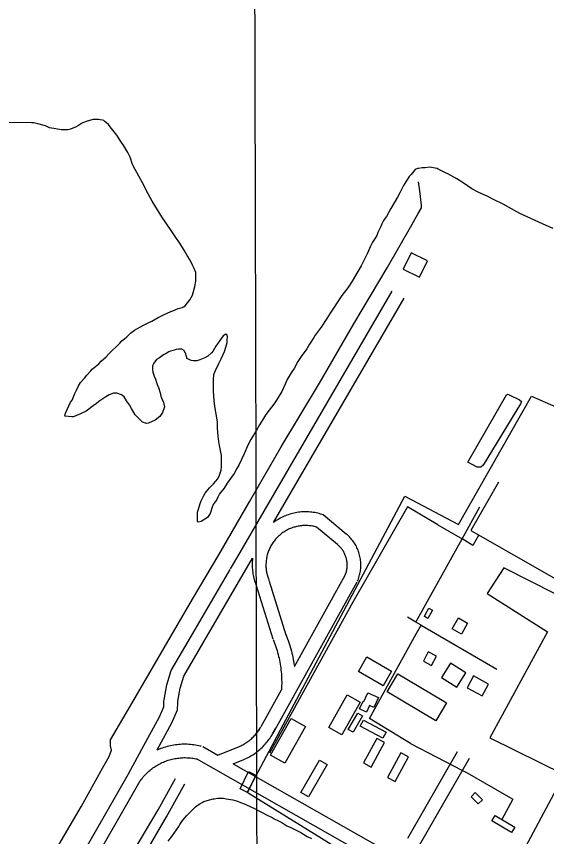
# Model space of a CAD drawing. Extents: x 3355677 to 3393573, y 612928 to 638357.
# Drawn here: x 3375058 to 3376220, y 625120 to 626916 of the extents above; entities that cross this region are included whole.
import ezdxf

# ---------------------------------------------------------------- set-up
doc = ezdxf.new("R2010")
doc.units = 0
for name, color, linetype in [('V-BLDG-OTLN', 7, 'Continuous'), ('V-GRID-MAJR', 7, 'Continuous'), ('V-RAIL-TRAK', 7, 'Continuous'), ('V-ROAD-CNTR', 7, 'Continuous'), ('V-SITE-OTLN', 7, 'Continuous'), ('V-SITE-VEGE', 7, 'Continuous'), ('V-TOPO-SHOR', 7, 'Continuous'), ('V-UTIL-LINE', 7, 'Continuous')]:
    doc.layers.add(name, color=color, linetype=linetype)

msp = doc.modelspace()

# ---------------------------------------------------------------- linework, layer by layer
at = {"layer": 'V-BLDG-OTLN'}
for points in [[(3375940.8, 626344.9), (3375958.7, 626380.7), (3375922.9, 626398.5), (3375905, 626362.7)], [(3375953.6, 625605.5), (3375961.6, 625620.3), (3375969.5, 625616.1), (3375959.5, 625597.5), (3375951.6, 625601.7)], [(3376012.5, 625575.2), (3376026.2, 625599.2), (3376046.5, 625587.6), (3376032.8, 625563.6)], [(3375960.3, 625524.5), (3375949.5, 625504), (3375967.4, 625494.6), (3375978.2, 625515.1)], [(3375861.5, 625450.5), (3375807.4, 625481.8), (3375825.8, 625513.5), (3375879.9, 625482.2)], [(3376008.8, 625499.7), (3375989.4, 625468.5), (3376023.1, 625447.5), (3376042.5, 625478.8)], [(3375976.5, 625373.6), (3375869.8, 625437.2), (3375893.2, 625476.4), (3375990.4, 625418.4), (3375999.9, 625412.8)], [(3376059.5, 625471.7), (3376045.5, 625445.8), (3376078, 625428.2), (3376092, 625454.1)], [(3375742.2, 625359), (3375782.6, 625430.5), (3375810.9, 625414.5), (3375770.5, 625343)], [(3375851.1, 625424.6), (3375841.2, 625402.8), (3375831.6, 625407.1), (3375825.1, 625392.8), (3375809.7, 625399.9), (3375817.3, 625416.5), (3375819.2, 625415.6), (3375828.1, 625435.1)], [(3375816.3, 625384.3), (3375795.7, 625348.4), (3375784.9, 625354.6), (3375805.5, 625390.5)], [(3375614.2, 625298.1), (3375659.6, 625378.9), (3375691, 625361.2), (3375645.6, 625280.5)], [(3375860.9, 625335.6), (3375811.2, 625362.1), (3375818.1, 625375.1), (3375867.8, 625348.6)], [(3375847.4, 625335.1), (3375818.3, 625281.2), (3375835.1, 625272.1), (3375864.2, 625326)], [(3375900, 625303.5), (3375870.9, 625249.7), (3375887.7, 625240.5), (3375916.8, 625294.4)], [(3375681.2, 625216.8), (3375722.1, 625287.4), (3375738.6, 625277.9), (3375697.7, 625207.2)], [(3375547.8, 625224.3), (3375566.2, 625262.4), (3375582.1, 625254.8), (3375563.7, 625216.6)], [(3376063.3, 625216.4), (3376079.1, 625200.6), (3376069.8, 625191.4), (3376054.1, 625207.2)], [(3376106.9, 625166.4), (3376149.9, 625140.9), (3376142.8, 625128.9), (3376099.8, 625154.4)]]:
    msp.add_lwpolyline(points, close=True, dxfattribs=at)
at = {"layer": 'V-GRID-MAJR'}
msp.add_spline([(3375602.4, 618353.4), (3375586.5, 624411.2), (3375570.6, 630472.5), (3375554.8, 636533.7), (3375554.8, 636537.2)], degree=3, dxfattribs=at)
at = {"layer": 'V-RAIL-TRAK'}
for points in [[(3374636.2, 623856.5), (3374649.8, 623887.1), (3374663.6, 623917.6), (3374677.7, 623948.1), (3374691.9, 623978.4), (3374706.5, 624008.6), (3374721.2, 624038.7), (3374736.2, 624068.6), (3374744.9, 624086.5), (3374753.9, 624104.2), (3374763.1, 624121.8), (3374772.5, 624139.2), (3374782.2, 624156.6), (3374836.7, 624255), (3374887.6, 624345.7), (3374950, 624455.7), (3375013.5, 624564.5), (3375074.2, 624671.7), (3375128.3, 624764.8), (3375182.5, 624862), (3375237.4, 624955.9), (3375312.4, 625085.2), (3375368.2, 625178.7), (3375405.9, 625247)], [(3375339.1, 625081.7), (3375386.7, 625163.1), (3375426.9, 625235.8)]]:
    msp.add_lwpolyline(points, dxfattribs=at)
at = {"layer": 'V-ROAD-CNTR'}
for points in [[(3375600.4, 625832.5), (3375881.4, 626314.4)], [(3375620.7, 625807.8), (3375907.3, 626299.3)], [(3375542.6, 625733.4), (3375600.4, 625832.5)], [(3375730.1, 625824.7), (3375724.3, 625826.4), (3375721.1, 625827.3), (3375718, 625828.1), (3375714.8, 625828.8), (3375711.5, 625829.5), (3375708.3, 625830), (3375705.1, 625830.4), (3375701.8, 625830.8), (3375698.5, 625831), (3375695.3, 625831.2), (3375692, 625831.2), (3375688.7, 625831.2), (3375685.5, 625831.1), (3375682.2, 625830.9), (3375678.9, 625830.6), (3375675.7, 625830.2), (3375672.4, 625829.7), (3375669.2, 625829.2), (3375666, 625828.5), (3375662.8, 625827.8), (3375659.7, 625826.9), (3375656.5, 625826), (3375653.4, 625825), (3375650.3, 625823.9), (3375647.3, 625822.7), (3375644.3, 625821.4), (3375641.3, 625820.1), (3375638.3, 625818.6), (3375635.4, 625817.1), (3375632.6, 625815.5), (3375629.8, 625813.8), (3375627, 625812.1), (3375620.7, 625807.8)], [(3375780.5, 625782.6), (3375730.1, 625824.7)], [(3375715.4, 625797.8), (3375715.8, 625797.7), (3375713.4, 625798.3), (3375711.1, 625798.9), (3375708.7, 625799.5), (3375706.3, 625799.9), (3375703.9, 625800.3), (3375701.5, 625800.6), (3375699.1, 625800.9), (3375696.6, 625801.1), (3375694.2, 625801.2), (3375691.8, 625801.2), (3375689.4, 625801.2), (3375686.9, 625801.1), (3375684.5, 625801), (3375682.1, 625800.8), (3375679.7, 625800.5), (3375677.3, 625800.1), (3375674.9, 625799.7), (3375672.5, 625799.2), (3375670.1, 625798.6), (3375667.8, 625798), (3375665.4, 625797.3), (3375663.1, 625796.6), (3375660.8, 625795.8), (3375658.6, 625794.9), (3375656.3, 625793.9), (3375654.1, 625792.9), (3375651.9, 625791.9), (3375649.8, 625790.7), (3375647.6, 625789.5), (3375645.5, 625788.3), (3375643.5, 625787), (3375641.5, 625785.6), (3375639.5, 625784.2), (3375637.6, 625782.7), (3375635.7, 625781.2), (3375633.8, 625779.6), (3375632, 625778), (3375630.3, 625776.3), (3375628.6, 625774.6), (3375626.9, 625772.8), (3375625.3, 625771), (3375623.7, 625769.1), (3375622.2, 625767.2), (3375620.8, 625765.2), (3375619.4, 625763.2), (3375618.1, 625761.2), (3375616.8, 625759.1), (3375615.5, 625757), (3375614.4, 625754.9), (3375613.3, 625752.7), (3375612.2, 625750.5), (3375611.3, 625748.3), (3375610.3, 625746), (3375609.5, 625743.8), (3375608.7, 625741.5), (3375608, 625739.1), (3375607.3, 625736.8), (3375606.7, 625734.4), (3375606.2, 625732.1), (3375605.7, 625729.7), (3375605.3, 625727.3), (3375605, 625724.9), (3375604.8, 625722.5), (3375604.6, 625720), (3375604.5, 625717.6), (3375604.4, 625715.2), (3375604.4, 625712.7), (3375604.5, 625710.3), (3375604.6, 625707.9), (3375604.9, 625705.5), (3375605.2, 625703), (3375605.5, 625700.6), (3375605.9, 625698.2), (3375606.4, 625695.9), (3375607, 625693.5), (3375607.6, 625691.1), (3375608.3, 625688.8), (3375609, 625686.5), (3375609.9, 625684.2), (3375610.8, 625681.9), (3375611.4, 625680.4)], [(3375761.3, 625759.6), (3375715.4, 625797.8)], [(3375805.2, 625679.4), (3375806.2, 625681.9), (3375807.3, 625684.6), (3375808.2, 625687.4), (3375809.1, 625690.1), (3375809.8, 625693), (3375810.5, 625695.8), (3375811.1, 625698.7), (3375811.6, 625701.5), (3375811.9, 625704.4), (3375812.2, 625707.3), (3375812.4, 625710.2), (3375812.5, 625713.1), (3375812.5, 625716.1), (3375812.4, 625719), (3375812.2, 625721.9), (3375811.9, 625724.8), (3375811.6, 625727.7), (3375811.1, 625730.6), (3375810.5, 625733.4), (3375809.8, 625736.3), (3375809.1, 625739.1), (3375808.2, 625741.9), (3375807.3, 625744.6), (3375806.2, 625747.3), (3375805.1, 625750), (3375803.9, 625752.7), (3375802.6, 625755.3), (3375801.2, 625757.9), (3375799.7, 625760.4), (3375798.2, 625762.8), (3375796.5, 625765.3), (3375794.8, 625767.6), (3375793, 625769.9), (3375791.2, 625772.2), (3375789.2, 625774.3), (3375787.2, 625776.5), (3375785.1, 625778.5), (3375783, 625780.5), (3375780.9, 625782.3), (3375780.4, 625782.7)], [(3375777.5, 625691), (3375778.4, 625693), (3375779.1, 625694.8), (3375779.7, 625696.6), (3375780.2, 625698.5), (3375780.7, 625700.3), (3375781.2, 625702.2), (3375781.6, 625704.1), (3375781.9, 625706), (3375782.1, 625707.9), (3375782.3, 625709.8), (3375782.5, 625711.7), (3375782.5, 625713.6), (3375782.5, 625715.6), (3375782.5, 625717.5), (3375782.3, 625719.4), (3375782.1, 625721.3), (3375781.9, 625723.2), (3375781.6, 625725.1), (3375781.2, 625727), (3375780.7, 625728.9), (3375780.2, 625730.8), (3375779.7, 625732.6), (3375779.1, 625734.4), (3375778.4, 625736.2), (3375777.6, 625738), (3375776.8, 625739.7), (3375776, 625741.5), (3375775, 625743.2), (3375774.1, 625744.8), (3375773.1, 625746.4), (3375772, 625748), (3375770.8, 625749.6), (3375769.7, 625751.1), (3375768.4, 625752.6), (3375767.1, 625754), (3375765.8, 625755.4), (3375764.5, 625756.8), (3375763, 625758.1), (3375761.5, 625759.4), (3375761.3, 625759.6)], [(3375526.8, 625706.3), (3375542.6, 625733.4)], [(3375469.2, 625547.8), (3375575, 625729.4)], [(3375575, 625729.4), (3375574.5, 625718.7), (3375574.4, 625715.4), (3375574.4, 625712.1), (3375574.5, 625708.9), (3375574.7, 625705.6), (3375575, 625702.3), (3375575.4, 625699.1), (3375575.9, 625695.8), (3375576.5, 625692.6), (3375577.1, 625689.4), (3375577.9, 625686.2), (3375578.7, 625683.1), (3375579.6, 625679.9), (3375580.6, 625676.8), (3375581.7, 625673.7), (3375582.9, 625670.7), (3375583.6, 625668.9)], [(3375444.2, 625564.6), (3375526, 625704.8)], [(3375611.8, 625679.1), (3375648.2, 625562)], [(3375620.1, 625346.7), (3375804.5, 625677.9)], [(3375666.9, 625492.5), (3375778.3, 625692.5)], [(3375583.2, 625670.2), (3375619.6, 625553.1)], [(3375381, 625416.5), (3375381.1, 625419.5), (3375386.9, 625452.5), (3375397, 625483.6), (3375444.2, 625564.6)], [(3375620, 625551.9), (3375621.7, 625547.8), (3375623.2, 625543.7), (3375624.7, 625539.6), (3375626.1, 625535.5), (3375627.5, 625531.4), (3375628.7, 625527.3), (3375629.9, 625523.1), (3375631, 625518.9), (3375632.1, 625514.7), (3375633.1, 625510.5), (3375634, 625506.2), (3375634.8, 625502), (3375635.6, 625497.7), (3375636.2, 625493.4), (3375636.8, 625489.2), (3375637.4, 625484.8), (3375637.8, 625480.5), (3375638.2, 625476.2), (3375638.5, 625471.9), (3375638.7, 625467.6), (3375638.9, 625463.2), (3375639, 625458.9), (3375639, 625454.6), (3375638.9, 625450.2), (3375638.8, 625445.9), (3375638.5, 625441.6), (3375638.6, 625441.6)], [(3375647.8, 625563.1), (3375649.6, 625558.7), (3375651.3, 625554.2), (3375653, 625549.6), (3375654.6, 625545.1), (3375656.1, 625540.4), (3375657.5, 625535.8), (3375658.8, 625531.1), (3375660.1, 625526.4), (3375661.3, 625521.7), (3375662.4, 625517), (3375663.4, 625512.2), (3375664.3, 625507.5), (3375666.9, 625492.5)], [(3375411, 625412.7), (3375411.1, 625416.7), (3375416.1, 625445.2), (3375424.5, 625471.3), (3375469.2, 625547.8)], [(3375593.8, 625361.3), (3375638.6, 625441.6)], [(3375332.5, 625311.3), (3375371.1, 625382.3), (3375380.9, 625404.1), (3375381, 625416.5)], [(3375366, 625310.2), (3375398, 625369), (3375410.8, 625397.5), (3375411, 625412.7)], [(3375499.1, 625298.3), (3375544.4, 625316.5), (3375546.8, 625317.6), (3375549.2, 625318.7), (3375551.6, 625319.9), (3375553.9, 625321.1), (3375556.2, 625322.4), (3375558.5, 625323.8), (3375560.7, 625325.2), (3375562.9, 625326.7), (3375565, 625328.2), (3375567.1, 625329.8), (3375569.2, 625331.4), (3375571.2, 625333.1), (3375573.2, 625334.9), (3375575.1, 625336.7), (3375577, 625338.5), (3375578.8, 625340.4), (3375580.6, 625342.4), (3375582.3, 625344.3), (3375584, 625346.4), (3375585.6, 625348.5), (3375587.2, 625350.6), (3375588.7, 625352.7), (3375590.1, 625355), (3375591.5, 625357.2), (3375592.8, 625359.5), (3375588, 625350.8)], [(3375532.5, 625279.4), (3375556, 625288.9), (3375559.1, 625290.2), (3375562.2, 625291.7), (3375565.3, 625293.2), (3375568.3, 625294.8), (3375571.3, 625296.5), (3375574.3, 625298.2), (3375577.1, 625300.1), (3375580, 625302), (3375582.8, 625304), (3375585.5, 625306.1), (3375588.2, 625308.2), (3375590.8, 625310.4), (3375593.4, 625312.7), (3375595.9, 625315), (3375598.3, 625317.4), (3375600.7, 625319.9), (3375603, 625322.4), (3375605.2, 625325), (3375607.4, 625327.7), (3375609.5, 625330.4), (3375611.6, 625333.1), (3375613.5, 625335.9), (3375615.4, 625338.8), (3375617.2, 625341.7), (3375618.9, 625344.7), (3375625.9, 625357.2)], [(3375366, 625310.2), (3375374.5, 625313.5), (3375377.9, 625314.7), (3375381.4, 625315.8), (3375384.9, 625316.9), (3375388.4, 625317.9), (3375391.9, 625318.8), (3375395.5, 625319.6), (3375399, 625320.3), (3375402.6, 625320.9), (3375406.2, 625321.5), (3375409.8, 625321.9), (3375413.5, 625322.3), (3375417.1, 625322.6), (3375420.7, 625322.8), (3375424.4, 625322.9), (3375428, 625322.9), (3375431.7, 625322.8), (3375435.3, 625322.6), (3375438.9, 625322.4), (3375442.6, 625322), (3375446.2, 625321.6), (3375449.8, 625321.1), (3375453.4, 625320.5), (3375457, 625319.8), (3375460.5, 625319), (3375462.3, 625318.5)], [(3375466.2, 625317), (3375499.1, 625298.3)], [(3375303, 625257.1), (3375332.5, 625311.3)], [(3375915.1, 625116.3), (3376024.3, 625306.6)], [(3375328.4, 625241.2), (3375330.1, 625243.7), (3375331.9, 625246), (3375333.7, 625248.3), (3375335.5, 625250.6), (3375337.4, 625252.8), (3375339.4, 625254.9), (3375341.4, 625257), (3375343.5, 625259.1), (3375345.6, 625261.1), (3375347.7, 625263), (3375349.9, 625264.9), (3375352.2, 625266.8), (3375354.5, 625268.6), (3375356.8, 625270.3), (3375359.2, 625272), (3375361.6, 625273.6), (3375364.1, 625275.1), (3375366.6, 625276.6), (3375369.1, 625278.1), (3375371.7, 625279.5), (3375374.3, 625280.8), (3375376.9, 625282), (3375379.6, 625283.2), (3375382.3, 625284.3), (3375385, 625285.4), (3375387.7, 625286.3), (3375390.5, 625287.3), (3375393.3, 625288.1), (3375396.1, 625288.9), (3375398.9, 625289.6), (3375401.7, 625290.2), (3375404.6, 625290.8), (3375407.5, 625291.3), (3375410.3, 625291.7), (3375413.2, 625292.1), (3375416.1, 625292.4), (3375419, 625292.6), (3375421.9, 625292.8), (3375424.8, 625292.9), (3375427.7, 625292.9), (3375430.7, 625292.8), (3375433.6, 625292.7), (3375436.5, 625292.5), (3375439.4, 625292.2), (3375442.3, 625291.8), (3375445.1, 625291.4), (3375448, 625290.9), (3375450.9, 625290.4), (3375453.8, 625289.7), (3375455.3, 625289.4)], [(3375451.4, 625290.9), (3375851, 625064.3)], [(3375941.1, 625101.4), (3376050.3, 625291.7)], [(3375532.5, 625279.4), (3375866, 625090.3)], [(3373932.4, 622864.1), (3374154.7, 623252), (3375303, 625257.1)], [(3373958.4, 622849.1), (3374180.7, 623237), (3375329.1, 625242.4)]]:
    msp.add_lwpolyline(points, dxfattribs=at)
at = {"layer": 'V-SITE-OTLN'}
msp.add_lwpolyline([(3376021.7, 624933.6), (3375563.4, 625216.7), (3375908.9, 625865.4), (3376026.6, 625803.7), (3376186.8, 626084.2), (3376419.3, 625982), (3376376.1, 625894.5), (3376647.6, 625749.6), (3376521.1, 625508.2), (3376125.8, 625708.8), (3376089.6, 625652.5), (3376221.5, 625568.5), (3376095.1, 625336.2), (3376258.1, 625255.9), (3376150.1, 625053.7), (3376104.9, 625078.4)], close=True, dxfattribs=at)
at = {"layer": 'V-SITE-VEGE'}
for points in [[(3375270.3, 626091), (3375260.7, 626087.4), (3375253.3, 626083.2), (3375237.9, 626072.8), (3375232.1, 626068.1), (3375228.4, 626065.5), (3375210.3, 626051.9), (3375199.7, 626046.8), (3375191.8, 626042.6), (3375181.7, 626039.5), (3375179.1, 626039.6), (3375163.8, 626040.8), (3375164.9, 626047.1), (3375168.7, 626055.5), (3375176.2, 626071.3), (3375179.4, 626076), (3375185.9, 626090.2), (3375189.1, 626097.5), (3375193.9, 626107.5), (3375198.2, 626114.3), (3375206.7, 626123.7), (3375211.6, 626130.5), (3375220.6, 626140), (3375223.8, 626143.6), (3375238.2, 626155.6), (3375243.5, 626161.4), (3375254.1, 626170.8), (3375260, 626177), (3375283.9, 626200.6), (3375288.7, 626205.8), (3375291.4, 626207.9), (3375294.6, 626210), (3375299.4, 626214.7), (3375307.9, 626222.5), (3375316.4, 626228.8), (3375336, 626239.7), (3375346.6, 626244.8), (3375354, 626249), (3375368.3, 626256.8), (3375380, 626262.5), (3375395.9, 626269.7), (3375400.1, 626271.3), (3375412.3, 626276.4), (3375420.7, 626278.4), (3375423.4, 626280), (3375427.1, 626282.6), (3375437.3, 626295.2), (3375443.2, 626305.7), (3375448.6, 626324.6), (3375450.8, 626336.2), (3375451, 626355.2), (3375447.4, 626364.2), (3375444.3, 626370), (3375438.1, 626382.7), (3375431.8, 626392.3), (3375426.1, 626402.9), (3375415.7, 626419.3), (3375408.4, 626430), (3375397, 626447.5), (3375376.1, 626477.2), (3375355.4, 626511.7), (3375346, 626527.6), (3375333.6, 626551.4), (3375317.5, 626580.6), (3375312.3, 626591.7), (3375306.6, 626607.6), (3375301.5, 626618.2), (3375293.1, 626632.5), (3375286.4, 626642.1), (3375277.5, 626655.9), (3375271.8, 626663.8), (3375262.9, 626674.5), (3375259.3, 626679.3), (3375255.1, 626683.5), (3375252, 626685.7), (3375248.8, 626688.3), (3375246.2, 626688.9), (3375240.9, 626689.4), (3375237.2, 626690.5), (3375225.6, 626690.6), (3375217.7, 626688.6), (3375210.3, 626686), (3375203.4, 626683.5), (3375200.2, 626681.9), (3375193.9, 626677.2), (3375188.6, 626674.6), (3375176.4, 626669.5), (3375170.6, 626667.9), (3375155.3, 626668.1), (3375144.2, 626669.8), (3375130, 626672.5), (3375121, 626676.3), (3375104.2, 626681.2), (3375095.8, 626682.9), (3375090.5, 626683.4), (3375013, 626684.1)], [(3376234.2, 626452), (3376218.4, 626458.4), (3376160.6, 626484.3), (3376136, 626498.2), (3376124.4, 626505.2), (3376103.4, 626514.9), (3376090.8, 626521.9), (3376069.8, 626531.5), (3376055.6, 626538.5), (3376036.8, 626551.9), (3376023.1, 626560.5), (3376003.2, 626571.7), (3375997.9, 626573.9), (3375982.2, 626581.4), (3375979.5, 626583), (3375963.2, 626585.8), (3375953.2, 626584.8), (3375946.8, 626584.4), (3375938.9, 626583.4), (3375936.8, 626582.9), (3375931.5, 626580.8), (3375922.5, 626570.3), (3375918.2, 626565.6), (3375910.7, 626554.1), (3375905.9, 626545.7), (3375897.8, 626529.9), (3375892.4, 626520), (3375878, 626495.8), (3375868.9, 626478), (3375863.5, 626471.7), (3375861.4, 626468), (3375858.7, 626461.7), (3375856.5, 626455.9), (3375849.5, 626442.8), (3375847.4, 626436.5), (3375843.6, 626430.7), (3375838.3, 626421.8), (3375833.5, 626413.4), (3375827, 626397.7), (3375813, 626370.3), (3375805.5, 626357.2), (3375793.2, 626336.2), (3375783.6, 626322.1), (3375770.7, 626305.3), (3375745.1, 626266.5), (3375737.6, 626254.5), (3375725.3, 626235.6), (3375712.5, 626218.3), (3375709.2, 626213), (3375699.6, 626198.4), (3375693.7, 626188.4), (3375681.4, 626171.6), (3375674.5, 626160.6), (3375666.4, 626144.9), (3375660, 626135.4), (3375650.9, 626121.3), (3375646.6, 626110.7), (3375639.1, 626095), (3375633.7, 626085.5), (3375624.1, 626069.8), (3375604.3, 626044.1), (3375597.3, 626033.6), (3375590.4, 626021.6), (3375583.9, 626010), (3375571.6, 625989.6), (3375564.7, 625977), (3375556.6, 625958.6), (3375544.7, 625933.4), (3375541, 625926), (3375534.6, 625915.5), (3375529.2, 625907.1), (3375519.1, 625894), (3375512.6, 625883), (3375502.5, 625870.5), (3375498.7, 625863.1), (3375496, 625856.8), (3375492.8, 625853.1)], [(3375492.8, 625853.1), (3375489.1, 625847.4), (3375486.9, 625841.6), (3375482.1, 625827.4), (3375476.2, 625818.5), (3375462.4, 625810.2), (3375456, 625808.6), (3375454.5, 625810.2), (3375454.6, 625830.3), (3375456.3, 625837.1), (3375460.1, 625849.2), (3375462.8, 625855.5), (3375467.6, 625865.5), (3375471.4, 625872.3), (3375481, 625883.8), (3375489.5, 625892.2), (3375499.1, 625903.7), (3375502.9, 625911.6), (3375506.1, 625922.6), (3375506.7, 625929.5), (3375506.9, 625954.8), (3375505.4, 625962.2), (3375502.9, 625976.5), (3375501.9, 625980.7), (3375501.4, 625985.5), (3375499.9, 625997.1), (3375498.5, 626014.5), (3375498.6, 626027.7), (3375496.1, 626041.4), (3375492.6, 626062), (3375491.2, 626074.2), (3375489.8, 626096.3), (3375489.3, 626106.4), (3375489.5, 626120.6), (3375490.6, 626132.2), (3375493.9, 626140.6), (3375500.9, 626155.9), (3375506.2, 626166.4), (3375513.8, 626182.1), (3375516.5, 626191.6), (3375519.2, 626202.1), (3375519.8, 626207.4), (3375519.9, 626214.8), (3375519.4, 626217.9), (3375516.8, 626220.1), (3375510.9, 626217), (3375506.7, 626211.7), (3375494.9, 626194.4), (3375489, 626183.9), (3375485.3, 626179.2), (3375477.3, 626171.9), (3375470.4, 626168.3), (3375459.3, 626164.2), (3375452.9, 626161.6), (3375445, 626161.6), (3375440.3, 626162.7), (3375436.1, 626164.9), (3375431.3, 626167), (3375430.8, 626169.2), (3375429.3, 626173.9), (3375428.8, 626177.6), (3375426.2, 626182.4), (3375425.2, 626184.5), (3375419.9, 626187.2), (3375413.1, 626187.3), (3375407.8, 626186.8), (3375404.1, 626185.2), (3375395.6, 626183.2), (3375391.9, 626181.6), (3375386.1, 626178), (3375380.2, 626174.9), (3375371.2, 626168.6), (3375364.9, 626165), (3375358.4, 626156.6), (3375355.8, 626150.9), (3375355.7, 626142.4), (3375356.7, 626137.1), (3375359.2, 626128.1), (3375362.3, 626121.8), (3375365.9, 626110.1), (3375369, 626103.8), (3375372.6, 626091.6), (3375374.1, 626084.2), (3375376.7, 626077.3), (3375379.8, 626070.4), (3375381.8, 626060.9), (3375378, 626048.8), (3375371.6, 626039.9), (3375361.5, 626032.1), (3375347.2, 626025.4), (3375343, 626024.9), (3375334.1, 626027.6), (3375325.2, 626036.1), (3375317.8, 626043.6), (3375309.5, 626057.4), (3375305.4, 626065.9), (3375299.1, 626074.3), (3375293.4, 626083.4), (3375287.7, 626087.1), (3375277.7, 626090.9), (3375270.3, 626091)], [(3375390, 625109.7), (3375398.1, 625120.2), (3375408.2, 625134.9), (3375413.6, 625142.2), (3375415.7, 625146.4), (3375420, 625152.7), (3375423.2, 625156.4), (3375430.1, 625165.3), (3375450.3, 625185.1), (3375456.2, 625189.3), (3375459.4, 625191.9), (3375464.7, 625194.5), (3375468.4, 625197.1), (3375481.1, 625200.7), (3375489, 625202.7), (3375491.7, 625202.7), (3375498, 625204.2), (3375511.7, 625204.1), (3375517, 625203), (3375532.2, 625200.2), (3375542.2, 625197.5), (3375548.6, 625194.8), (3375559.1, 625191), (3375572.7, 625184.6), (3375578, 625181.9), (3375585.9, 625178.1), (3375597.9, 625171.7), (3375605.3, 625167.9), (3375618.4, 625161.5), (3375622.6, 625158.8), (3375632.1, 625154.5), (3375639.4, 625150.7), (3375650.4, 625143.8), (3375658.8, 625140), (3375672, 625133), (3375680.9, 625128.7), (3375695.1, 625120.1), (3375704.5, 625115.8)]]:
    msp.add_lwpolyline(points, dxfattribs=at)
at = {"layer": 'V-TOPO-SHOR'}
for points in [[(3375108.4, 625029.3), (3375200.3, 625186.7), (3375246.5, 625269.8), (3375260.6, 625295.3), (3375266, 625309), (3375263.6, 625318.8), (3375263.7, 625331.8), (3375310.3, 625411.3), (3375381.2, 625533.2), (3375443.5, 625639.7), (3375501.1, 625737), (3375569.2, 625854.5), (3375638, 625973.9), (3375722.1, 626113.2), (3375796.7, 626243.1), (3375870, 626365.8), (3375924.1, 626459.5), (3375938.1, 626484.5), (3375945.5, 626497), (3375945.6, 626503.1), (3375941.4, 626534.4), (3375938.7, 626553.9)], [(3376080.2, 625933.6), (3376075.5, 625928.9), (3376067, 625928.9), (3376047.1, 625940.1), (3376131.7, 626087.8), (3376133.6, 626088.7), (3376137.3, 626087.8), (3376160, 626076.5), (3376164.8, 626072.8), (3376162, 626068), (3376080.2, 625933.6)]]:
    msp.add_lwpolyline(points, dxfattribs=at)
at = {"layer": 'V-UTIL-LINE'}
for p, q in [((3375981.2, 625802.8), (3376034.3, 625772.4)), ((3375944.9, 625583.3), (3376110.6, 625486.8))]:
    msp.add_line(p, q, dxfattribs=at)
for points in [[(3376113.9, 625896.3), (3376053.4, 625790.7), (3376240.3, 625684), (3376275.1, 625664.1), (3376392.7, 625596.9), (3376527.5, 625520.3)], [(3375981.2, 625802.8), (3375914.6, 625842), (3375794.6, 625633.3), (3375612.2, 625303)], [(3375933.1, 625589.9), (3376034.3, 625772.4), (3376073, 625842.1)], [(3376071.1, 625780.6), (3376057.9, 625757.7), (3376034.3, 625772.4)], [(3375933.6, 625564.2), (3375944.9, 625583.3), (3375933.1, 625589.9), (3375914.5, 625600.3)], [(3375921.6, 625324.1), (3375831.2, 625378.5), (3375933.6, 625564.2)], [(3375921.6, 625324.1), (3376033.9, 625265.5), (3376045.4, 625259.9), (3376145.3, 625202.2), (3376120.8, 625155.6)]]:
    msp.add_lwpolyline(points, dxfattribs=at)

doc.saveas('drawing.dxf')
